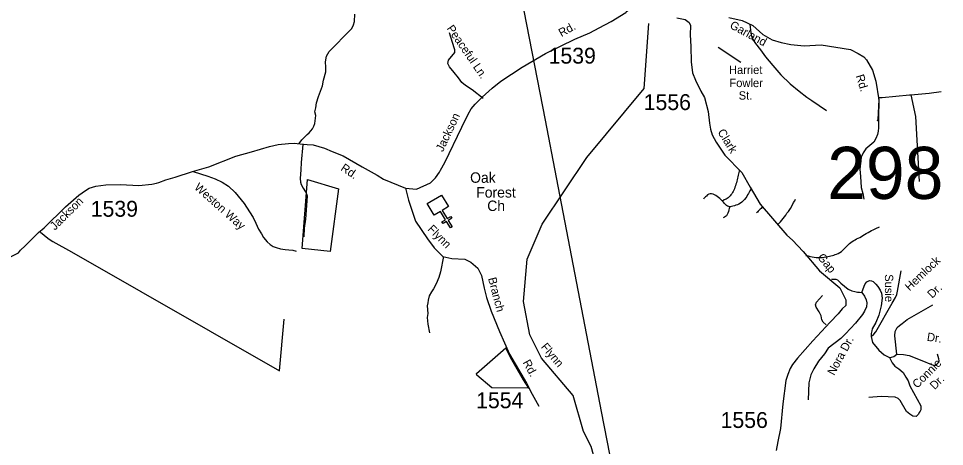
# Model space of a CAD drawing. Extents: x 884530 to 1028605, y 526725 to 653634.
# Drawn here: x 962063 to 969354, y 625523 to 628893 of the extents above; entities that cross this region are included whole.
import ezdxf

# ---------------------------------------------------------------- set-up
doc = ezdxf.new("R2010")
doc.units = 0
for name, color, linetype in [('Exist Boundary Political City Limit New', 7, 'Continuous'), ('Exist Cultural Church CELL', 7, 'Continuous'), ('Exist Cultural Church Label', 7, 'Continuous'), ('Exist Hydrographic Creek Single Shore', 7, 'Continuous'), ('Exist Hydrographic Creek Single Shore Label', 7, 'Continuous'), ('Exist Road Non-System Type 51', 7, 'Continuous'), ('Exist Road Non-System Type 51 Label', 7, 'Continuous'), ('Exist Road Secondary Structure Standard Bridge Number Label', 7, 'Continuous'), ('Exist Road Secondary Type 51 Attributed', 7, 'Continuous'), ('Exist Road Secondary Type 51 Label', 7, 'Continuous'), ('Exist Road Secondary Type 51 Number Label', 7, 'Continuous'), ('Exist Utilities Electrical Transmission Line', 7, 'Continuous'), ('Map Preparation Boundary City Limit Buffer Line', 7, 'Continuous')]:
    doc.layers.add(name, color=color, linetype=linetype)

msp = doc.modelspace()

# ---------------------------------------------------------------- linework, layer by layer
at = {"layer": 'Exist Boundary Political City Limit New'}
for points in [[(964582.8, 627552.2), (964517.8, 627057.8), (964295.4, 627081.8), (964337.1, 627625.5), (964582.8, 627552.2)], [(966037.8, 626048.8), (966078.4, 625982.4), (965789.8, 625984.6), (965670.6, 626084.3), (965670.2, 626097.2), (965899.1, 626299.9), (965910.9, 626273.4), (965933.3, 626227.1), (965965, 626171.4), (966037.8, 626048.8)]]:
    msp.add_lwpolyline(points, dxfattribs=at)
at = {"layer": 'Exist Cultural Church CELL'}
msp.add_lwpolyline([(965447.7, 627412.1), (965399.1, 627382.5), (965438.4, 627317.3), (965465.8, 627333.9), (965474.1, 627320.2), (965446.7, 627303.7), (965477.8, 627252.2), (965464.1, 627243.9), (965433, 627295.4), (965405.6, 627278.8), (965397.3, 627292.5), (965424.7, 627309.1), (965385.3, 627374.2), (965335.9, 627344.5), (965280.9, 627435.7), (965392.7, 627503.2)], close=True, dxfattribs=at)
at = {"layer": 'Exist Hydrographic Creek Single Shore'}
msp.add_lwpolyline([(969014.8, 621809.4), (968522.8, 622291.9), (968051.6, 622892), (967449, 623553.9), (967098.7, 624033.5), (966998.3, 624261.9), (966874.1, 624766.6), (966762.3, 624913.2), (966741.8, 625048.2), (966656.3, 625223.8), (966572.8, 625523), (966512.3, 625640.3), (966430.5, 625924.1), (966182, 626217.8), (966088.3, 626403.6), (966039, 626663.8), (966067.2, 626998), (966185.4, 627274.5), (966537.1, 627799.1), (966989.3, 628341.4), (967026, 628853.2)], dxfattribs=at)
at = {"layer": 'Exist Road Non-System Type 51'}
for points in [[(964271.4, 627905.5), (964281.9, 627920.7), (964293, 627936.9), (964303.3, 627948), (964318.7, 627962), (964336.3, 627978.8), (964351.6, 627993.6), (964378.2, 628023.6), (964389.2, 628045), (964395.8, 628066.2), (964403.8, 628130.9), (964397.2, 628158.9), (964402.9, 628190.4), (964409.4, 628229.7), (964424.8, 628278.2), (964457.7, 628364.3), (964463.8, 628407.6), (964482.7, 628472.7), (964483.4, 628510), (964480.2, 628552), (964486.8, 628597.1), (964508, 628633.5), (964549.7, 628676.9), (964638.9, 628765.2), (964686.8, 628815.2), (964701.2, 628843.4), (964709.4, 628869.2), (964710.6, 628928.5)], [(967820, 628845.8), (967831.2, 628761.3), (967844.8, 628729), (967864.8, 628696.6), (967905.7, 628646.9), (967944.4, 628591), (968001.5, 628523.8), (968064.8, 628449.2), (968138.2, 628379.5), (968210.4, 628321.1), (968271.2, 628275.1), (968308.5, 628247.8), (968425.4, 628168.2)], [(965720.5, 628262.8), (965634.6, 628330.5), (965583, 628366.3), (965552.9, 628390.7), (965527.2, 628425), (965492.9, 628469.5), (965455.5, 628512.4), (965444.2, 628539.6), (965448.4, 628565.4), (965498.5, 628626.9), (965498.5, 628645.6), (965494.3, 628662.8), (965457, 628781.6)], [(968834.7, 628270.3), (968837.4, 628242.9), (968835.5, 628121), (968834.6, 628042.6), (968834.4, 628031.7), (968831.5, 628006.2), (968827.2, 627980.8), (968814.6, 627949.4), (968797.2, 627919.6), (968735, 627867.4), (968712.6, 627835), (968697.7, 627801.5), (968688.3, 627706.8), (968692.1, 627648.3), (968699, 627562.8), (968711.4, 627515.5), (968717.6, 627470.8)], [(968834.7, 628270.3), (968861.9, 628270.6), (969078.4, 628292.2), (969087.8, 628293)], [(969087.8, 628293), (969233.3, 628305.7), (969328.4, 628318.2)], [(969087.8, 628293), (969124.8, 628120.9), (969153.2, 627610.3)], [(964302.5, 627902.1), (964289.3, 627760.6), (964284.6, 627700.7), (964280.5, 627632.8), (964282.6, 627604.1), (964288.6, 627585.1), (964304, 627557.9), (964323, 627528.4), (964331.1, 627513), (964334.8, 627496.2), (964332, 627456.5), (964329, 627383.6), (964321.4, 627313.1), (964310.9, 627242.6), (964309.9, 627174.4)], [(963437.7, 627688.4), (963553.3, 627651.6), (963611.1, 627631.9), (963665.2, 627604.8), (963715.7, 627574.1), (963769.7, 627523.7), (963838.6, 627437.5), (963881.7, 627369.9), (963911.1, 627326.9), (963932.1, 627282.6), (963952.9, 627233.5), (963975.1, 627197.7), (963992.3, 627169.5), (964021.8, 627133.8), (964044, 627114.1), (964068.6, 627098.2), (964090.7, 627089.6), (964126.4, 627078.5), (964163.2, 627073.6), (964190.3, 627072.3), (964222.3, 627068.6), (964249.3, 627061.3)], [(967738.3, 627699.5), (967736.5, 627690.1), (967734.8, 627680.7), (967732.8, 627670.1), (967730.3, 627658.8), (967727.9, 627647), (967725.3, 627635.4), (967722.3, 627623.7), (967719.1, 627611.9), (967715.5, 627599.9), (967711.9, 627588), (967708.2, 627576.3), (967704.1, 627564.8), (967699.8, 627553.4), (967695.2, 627542.6), (967690.1, 627532.3), (967684.5, 627522.3), (967678.4, 627513), (967672.1, 627504.5), (967665.4, 627496.7), (967658.4, 627489.5), (967650.7, 627482.6), (967642.5, 627476.5), (967634.2, 627470.4), (967626.4, 627467.5), (967620, 627464.5), (967605.7, 627456)], [(967829.9, 627553.8), (967825.8, 627544), (967821.2, 627535.5), (967816.2, 627525.9), (967810.4, 627515.3), (967804, 627503.9), (967796.7, 627492.2), (967788.8, 627480.5), (967779.7, 627469.3), (967769.7, 627458.5), (967759.1, 627448.3), (967747.4, 627439.6), (967735.7, 627432.5), (967723.7, 627426.9), (967712, 627422.4), (967700.1, 627418.5), (967688.4, 627415.4), (967676.8, 627412.9), (967663.2, 627411.6)], [(967605.7, 627456), (967594.7, 627466.2), (967584.3, 627475), (967573.6, 627483.8), (967563.5, 627492.2), (967553.4, 627499.5), (967543.3, 627505.8), (967532.3, 627510.9), (967520.7, 627513.5), (967509, 627513), (967498.3, 627509.7), (967489.1, 627503.7), (967481.3, 627495.2), (967471.6, 627488.1), (967464.2, 627480.9), (967458.9, 627475.4), (967456.8, 627471.1)], [(967663.2, 627411.6), (967655.2, 627412), (967645.6, 627415.1), (967636.9, 627421), (967629.4, 627428.9), (967622.1, 627437.5), (967614.2, 627447.1), (967605.7, 627456)], [(968044.8, 627274.7), (968063.9, 627293.4), (968084.1, 627319.3), (968103.5, 627344.1), (968113.6, 627359.8), (968125.6, 627374.5), (968140.3, 627398.4), (968154.2, 627420.6), (968165.2, 627443.6), (968175.4, 627457.4), (968181.8, 627471.3)], [(967663.2, 627411.6), (967659.5, 627397.4), (967656.2, 627385.5), (967652, 627372.7), (967647.5, 627360.2), (967642.2, 627349.1), (967636.3, 627339.9), (967629.3, 627333), (967622.1, 627328.2), (967616.2, 627325.3), (967610.6, 627323.3)], [(967920.5, 627411), (967915.7, 627405.9), (967909.2, 627398.3), (967901.7, 627390.8), (967894, 627383), (967886.6, 627375.5), (967880.3, 627368.9), (967874.6, 627363.8)], [(968263.3, 627025.9), (968280.6, 627023.3), (968287.8, 627021.5), (968299.8, 627019.1), (968313, 627017), (968327.3, 627014.1), (968342.4, 627012.1), (968358.3, 627010.3), (968374.9, 627010.4), (968391, 627011.6), (968406.5, 627013.5), (968421.1, 627016.6), (968434.7, 627019.5), (968447.6, 627022.5), (968459.6, 627025.5), (968471.3, 627028.3), (968482.5, 627031.1), (968493.8, 627033.9), (968504.7, 627037.4), (968516.5, 627042.8), (968529.4, 627049.6), (968542.1, 627058.1), (968553.3, 627068.8), (968564.3, 627079.5), (968575.3, 627090.1), (968586.2, 627100.7), (968596.7, 627111.1), (968607.2, 627120.9), (968617.5, 627129.4), (968628.1, 627137.4), (968638.9, 627144.9), (968650.4, 627151.2), (968662, 627157.5), (968674.3, 627163.7), (968687.7, 627169.7), (968700.3, 627176.6), (968712.2, 627184.1), (968724.7, 627191.8), (968737.9, 627199.9), (968752, 627208.1), (968766.1, 627216), (968779.3, 627223), (968791.1, 627228.7), (968802.1, 627234), (968812.7, 627239.4), (968822.7, 627244.1), (968831.3, 627247.8), (968837.8, 627250.7), (968841, 627252.5)], [(962235, 627210.7), (962294.4, 627162.9), (962312.4, 627151), (962332.6, 627137.4), (962480.5, 627055.9), (964118.3, 626120.2), (964155.3, 626526.3)], [(965408.2, 627020.4), (965384.6, 626899.5), (965373, 626855), (965350.5, 626804.1), (965329.6, 626764), (965314.1, 626741.7), (965295.6, 626710.9), (965289.4, 626676.1), (965285, 626655.5), (965281.2, 626630.9), (965285.3, 626571.4), (965281.2, 626538.6), (965285.3, 626485.3), (965297.7, 626417.6)], [(968776.5, 626389), (968797.5, 626408.4), (968812.3, 626426.1), (968941.8, 626652.4), (968966.9, 626695.9), (968978.1, 626720.6), (968982.2, 626732.9), (968985.2, 626746.2), (969011.5, 626906.1)], [(968464.2, 626841.4), (968499.5, 626839.7), (968511.3, 626836.3), (968538.4, 626809.3), (968595.8, 626762), (968624.5, 626748.6), (968646.8, 626743.8), (968668.4, 626738.4), (968685.2, 626738.5), (968702.1, 626736.8)], [(968702.1, 626736.8), (968722.3, 626785.7), (968730.5, 626803.6), (968743.4, 626819.6), (968762.9, 626829.6), (968779.4, 626828.6), (968793.4, 626823.6), (968813.3, 626801.7), (968829.3, 626782.7), (968846.2, 626754.8), (968858.2, 626729.9), (968864.2, 626692), (968855.7, 626630.5), (968836.2, 626557.4), (968813.6, 626498.8), (968785.4, 626450.7), (968782.4, 626433.8), (968777.5, 626413.8), (968776.5, 626389)], [(968702.1, 626736.8), (968723.7, 626707.8), (968737.6, 626679.4), (968742.6, 626655.7), (968741, 626623.6), (968724.1, 626589.9), (968707.2, 626562.9), (968653.2, 626493.7), (968575.6, 626410.9), (968536.8, 626373.8), (968438.8, 626297.9), (968410.1, 626252.3), (968361.2, 626194.9), (968324, 626135.8), (968300.3, 626088.6), (968285.2, 626024.4), (968281.8, 625891.1)], [(968422.5, 626480.6), (968399.6, 626502.6), (968388.6, 626519.5), (968382.6, 626551.4), (968366.7, 626582.3), (968342.7, 626619.2), (968338.8, 626639.1), (968345.6, 626660.1), (968392.6, 626712.9)], [(968978.3, 626250.2), (968962, 626394.1), (968965.5, 626427.8), (968980.7, 626460), (969000.9, 626475.1), (969021.7, 626490.6), (969061.2, 626522.1), (969261.3, 626638.2)], [(968776.5, 626389), (968787.9, 626342.9), (968837.2, 626282.7), (968877.7, 626243.9), (968921.5, 626223.6)], [(968921.5, 626223.6), (968941.8, 626181.4), (968963.8, 626156.1), (968994.2, 626135.8), (969029.6, 626107.1), (969049.9, 626068.3), (969066.7, 626041.3), (969080.2, 626000.7), (969167.1, 625842.9), (969168.8, 625825.5), (969167.1, 625812.8), (969161.3, 625802.4), (969155, 625790.8), (969148, 625776.9), (969131.8, 625760.7), (969104, 625763), (969081.5, 625777.5), (969054.9, 625797.7), (969005.1, 625884.5), (968990, 625901.9), (968965.7, 625912.3), (968855.9, 625915.9), (968758.2, 625909.3)], [(968921.5, 626223.6), (968937.4, 626225.7), (968954.2, 626231), (968978.3, 626250.2)], [(968978.3, 626250.2), (969029.9, 626247), (969075.7, 626240.8), (969163, 626205), (969264.3, 626164.5), (969280.9, 626164.6), (969294.8, 626172.5), (969305.9, 626183.5), (969311.9, 626196.5), (969309.8, 626213.4), (969298, 626250.6)]]:
    msp.add_lwpolyline(points, dxfattribs=at)
at = {"layer": 'Exist Road Non-System Type 51 Label'}
msp.add_lwpolyline([(967751.1, 628547.3), (967572.6, 628666.4)], dxfattribs=at)
at = {"layer": 'Exist Road Secondary Type 51 Attributed'}
for points in [[(965110.5, 627557.3), (965196.9, 627549.7), (965306.4, 627600.7), (965346.7, 627637.7), (965378.2, 627682.7), (965386.8, 627700.3), (965420.9, 627759.3), (965552.6, 628038.9), (965604.3, 628141.3), (965627.7, 628182.4), (965659.1, 628219.4), (965713, 628273.5), (965791.4, 628344.8), (965861.3, 628400.4), (966029.2, 628510.7), (966211.2, 628618.4), (966442.3, 628729.5), (966561.9, 628780.4), (966635.7, 628821.2), (966729.8, 628869.5), (966845.5, 628941.3), (966846.8, 628945.9), (966900.2, 628989.2)], [(967246.2, 628897.5), (967311.1, 628884.7), (967342.4, 628861.6), (967353.6, 628839.2), (967351.6, 628764.6), (967356.6, 628672.3), (967360.1, 628552.8), (967370.5, 628465.4), (967393.4, 628406.9), (967436.6, 628320.3), (967464, 628271), (967492.2, 628160), (967504.9, 628069.3), (967511.4, 628021.2), (967523.9, 627978.7), (967556, 627919.5), (967624.7, 627817.5), (967757, 627680), (967823.2, 627565.4), (967902.1, 627430.5), (968113.8, 627188.2), (968156.1, 627149.2), (968240.1, 627057.5), (968369.8, 626907.3), (968530.1, 626772.4), (968578.4, 626678.2), (968575.9, 626632.4), (968547.9, 626606.9), (968517.7, 626567.4), (968453.3, 626501.7), (968318.1, 626354.2), (968197.4, 626218.1), (968157.8, 626169.5), (968138.6, 626138.3), (968121, 626090.8), (968105.4, 626044), (968079.9, 625858.2), (968062.1, 625664.7), (968041.8, 625562.9), (968029.2, 625492.2)], [(967655.8, 628902.6), (967760.2, 628877.2), (967845.9, 628838.1), (967923.1, 628766.8), (967997.7, 628726.3), (968067.8, 628704.2), (968143.3, 628689.7), (968250.1, 628678.8), (968382.4, 628686.4), (968613.9, 628649.5), (968674.7, 628617.4), (968718.2, 628592.2), (968741.1, 628566.7), (968786.9, 628487.8), (968812.3, 628401.3), (968837.3, 628254.3), (968828.9, 628097.6), (968824.4, 628085.9), (968824.3, 628085.9)], [(961994.5, 627013), (962063.1, 627048.7), (962077.9, 627070.1), (962115.1, 627102.9), (962220.8, 627209), (962264, 627244.6), (962434, 627409.4), (962538.2, 627501), (962591.6, 627539.2), (962618.1, 627557.7), (962670.5, 627572.3), (962749.3, 627582.5), (962866.3, 627585), (963011.2, 627577.4), (963111.7, 627589.9), (963149.8, 627597.5), (963167.3, 627602.2), (963223.6, 627623), (963297.3, 627643.3), (963432.1, 627689.1), (963562.4, 627726.2), (963773.3, 627809), (963897.6, 627843.4), (964039.1, 627884.6), (964107.7, 627902.1), (964190.1, 627909.2), (964232.7, 627911.6), (964280.4, 627906.1), (964336.3, 627900), (964384.1, 627899), (964473.2, 627872), (964532.1, 627846.6), (964618.2, 627811), (964768.6, 627724.5), (964887.1, 627660.5), (964938.1, 627628.6), (965110.5, 627557.3)], [(965110.5, 627557.3), (965133.5, 627462.8), (965188.8, 627297), (965282, 627157.7), (965336.8, 627086.5), (965402.9, 627020.4), (965474.1, 627002.6), (965577.1, 626998.1), (965624.4, 626974.4), (965679.3, 626926.8), (965708.1, 626870.2), (965728.8, 626770), (965748.3, 626695.2), (965784.8, 626589.8), (965849.2, 626429.5), (965927.8, 626250), (966063.2, 626021.9), (966108.3, 625936.2), (966160.5, 625839.8)]]:
    msp.add_lwpolyline(points, dxfattribs=at)
at = {"layer": 'Exist Utilities Electrical Transmission Line'}
msp.add_lwpolyline([(965036.4, 635035.7), (964989.5, 634668.8), (964965.2, 634421.6), (965018.2, 634165.5), (965091.9, 633808.7), (965330.2, 632593.6), (965545.7, 631483.4), (965762, 630387.3), (965977.8, 629279.1), (966208.9, 628092.3), (966297.4, 627640.8), (966431.5, 626945.8), (966651.9, 625799.4), (966871, 624671.1), (967079.7, 623529), (967105.3, 623402.1), (967146.5, 623318.6), (967346.2, 622961.5), (967341.8, 622315.2), (967324.2, 621109), (967311.8, 619944.6)], dxfattribs=at)
at = {"layer": 'Map Preparation Boundary City Limit Buffer Line'}
for points in [[(964582.8, 627552.2), (964517.8, 627057.8), (964295.4, 627081.8), (964337.1, 627625.5), (964582.8, 627552.2)], [(966037.8, 626048.8), (966078.4, 625982.4), (965789.8, 625984.6), (965670.6, 626084.3), (965670.2, 626097.2), (965899.1, 626299.9), (965910.9, 626273.4), (965933.3, 626227.1), (965965, 626171.4), (966037.8, 626048.8)]]:
    msp.add_lwpolyline(points, dxfattribs=at)

# ---------------------------------------------------------------- texts
at = {"layer": 'Exist Cultural Church Label'}
for s, p in [('Oak', (965618.8, 627599.8)), ('Forest', (965667.2, 627483.3)), ('Ch', (965753.6, 627377.6))]:
    msp.add_text(s, height=82.02, dxfattribs=at).set_placement(p)
at = {"layer": 'Exist Hydrographic Creek Single Shore Label'}
msp.add_text('Flynn', height=65.62, rotation=310.22201, dxfattribs=at).set_placement((966172.7, 626305.1))
msp.add_text('Flynn', height=65.62, rotation=310.22201, dxfattribs=at).set_placement((966172.7, 626305.1))
at = {"layer": 'Exist Road Non-System Type 51 Label'}
for s, height, rotation, p in [('Peaceful Ln.', 65.617, 304.40958, (965431.4, 628814.8)), ('Weston Way', 65.62, 318.3175, (963441.8, 627555.8)), ('Hemlock', 65.62, 43.67719, (969079.5, 626744)), ('Susie', 65.62, 270, (968885, 626879.9)), ('Dr.', 65.62, 43.67719, (969256.5, 626686.2)), ('Nora Dr.', 65.62, 61.62761, (968484.7, 626078.1)), ('Dr.', 65.62, 351.38151, (969212.4, 626356.4)), ('Connie', 65.62, 45.00939, (969139.4, 625977.1)), ('Dr.', 65.62, 45.00939, (969276.8, 625965.8))]:
    msp.add_text(s, height=height, rotation=rotation, dxfattribs=at).set_placement(p)
for s, p in [('Harriet', (967657.1, 628456.5)), ('Fowler', (967660.4, 628353.3)), ('St.', (967733.3, 628254.7))]:
    msp.add_text(s, height=65.62, dxfattribs=at).set_placement(p)
at = {"layer": 'Exist Road Secondary Structure Standard Bridge Number Label'}
msp.add_text('298', height=410.1, dxfattribs=at).set_placement((968430.2, 627472.9))
at = {"layer": 'Exist Road Secondary Type 51 Label'}
for s, rotation, p in [('Rd.', 29.27566, (966338, 628745.9)), ('Garland', 331.43659, (967657.3, 628821.5)), ('Rd.', 286.90968, (968654.9, 628442.2)), ('Jackson', 64.78946, (965404.1, 627838.9)), ('Clark', 301.65722, (967564.5, 627999.4)), ('Rd.', 326.22648, (964593.8, 627701.5)), ('Jackson', 44.67753, (962349.3, 627221.6)), ('Flynn', 315.03524, (965279.5, 627229.7)), ('Gap', 308.86385, (968350, 627011.6)), ('Branch', 284.61195, (965759.7, 626846.6)), ('Rd.', 298.35749, (966030.9, 626185.5))]:
    msp.add_text(s, height=65.62, rotation=rotation, dxfattribs=at).set_placement(p)
at = {"layer": 'Exist Road Secondary Type 51 Number Label'}
for s, p in [('1539', (966237, 628538.1)), ('1556', (966985.6, 628172.4)), ('1539', (962631.7, 627332.6)), ('1554', (965666.3, 625824.4)), ('1556', (967591.1, 625669.1))]:
    msp.add_text(s, height=125, dxfattribs=at).set_placement(p)

doc.saveas('drawing.dxf')
